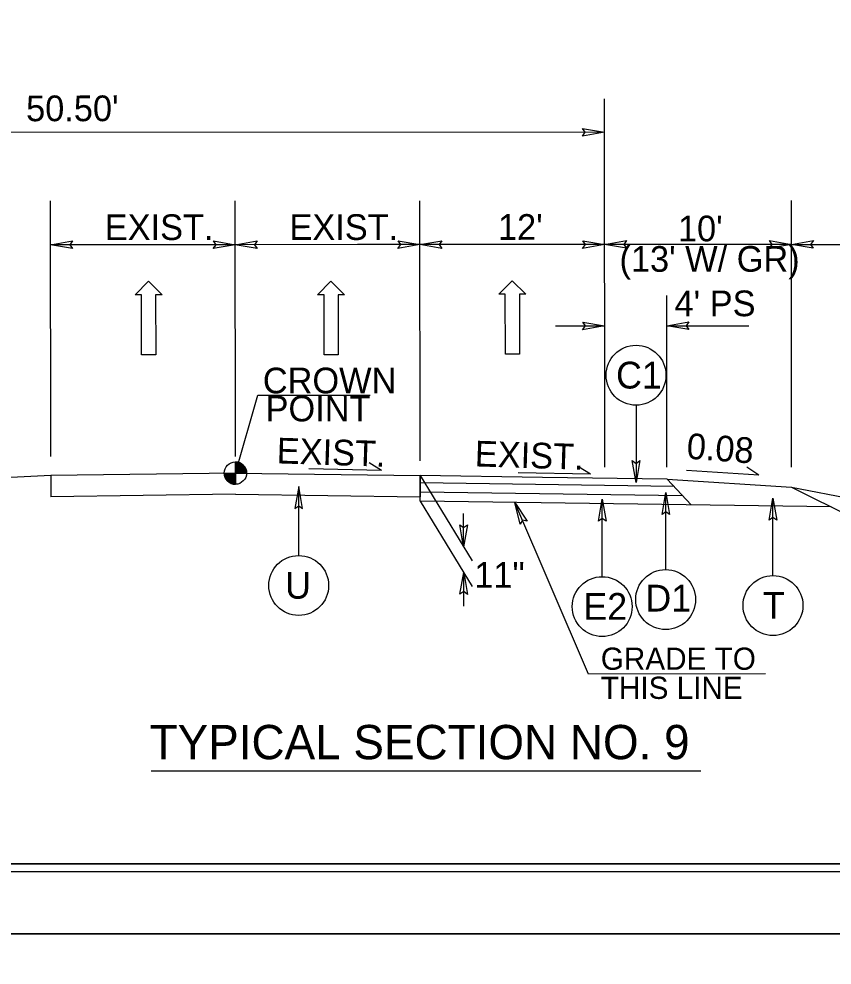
# Model space of a CAD drawing. Extents: x 2241081 to 2251104, y 658534 to 663427.
# Drawn here: x 2248414.7 to 2248675.9, y 659619.3 to 659923.1 of the extents above; entities that cross this region are included whole.
import ezdxf

# ---------------------------------------------------------------- set-up
doc = ezdxf.new("R2010")
doc.units = 0
for name, color, linetype in [('Old_Level_1', 7, 'Continuous'), ('Old_Level_2', 7, 'Continuous'), ('Old_Level_3', 7, 'Continuous'), ('Prop Dimension Text', 7, 'Continuous'), ('Prop Lane Arrow CELL', 7, 'Continuous'), ('Sheet Cutting Line CELL', 7, 'Continuous'), ('Sheet Plan CELL', 7, 'Continuous'), ('Sheet Plot Border Inside CELL', 7, 'Continuous'), ('Sheet Plot Border Outside CELL', 7, 'Continuous'), ('Typical Arrow Superelevation CELL', 7, 'Continuous'), ('Typical Berm Information CELL', 7, 'Continuous'), ('Typical Grade Point Symbol CELL', 7, 'Continuous'), ('Typical Hinge Slope Interstate CELL', 7, 'Continuous'), ('Typical ID Circle CELL', 7, 'Continuous'), ('Typical Terminator CELL', 7, 'Continuous'), ('Typical Text Grade Point CELL', 7, 'Continuous'), ('Typical Text ID Circle CELL', 7, 'Continuous'), ('Typical Text Label CELL', 7, 'Continuous')]:
    doc.layers.add(name, color=color, linetype=linetype)

msp = doc.modelspace()

# ---------------------------------------------------------------- linework, layer by layer
at = {"layer": 'Old_Level_1'}
msp.add_line((2248662.87, 659772.79), (2248771.71, 659751.84), dxfattribs=at)
at = {"layer": 'Old_Level_2'}
for p, q in [((2248424.93, 659776.46), (2248290.58, 659769.81)), ((2248484.25, 659777.28), (2248424.93, 659776.46)), ((2248424.93, 659776.46), (2248424.94, 659769.68)), ((2248484.25, 659777.28), (2248543.56, 659776.46)), ((2248582.88, 659775.91), (2248543.56, 659776.46)), ((2248543.56, 659776.46), (2248543.56, 659769.68)), ((2248543.56, 659768.24), (2248543.56, 659776.46)), ((2248622.88, 659775.36), (2248582.88, 659775.91)), ((2248625.07, 659773.01), (2248543.56, 659774.14)), ((2248622.88, 659775.36), (2248662.87, 659772.79)), ((2248622.88, 659775.36), (2248630.65, 659767.03)), ((2248484.25, 659770.5), (2248424.94, 659769.68)), ((2248484.25, 659770.5), (2248543.56, 659769.68)), ((2248627.87, 659770.01), (2248543.56, 659771.18)), ((2248675.64, 659766.41), (2248543.56, 659768.24))]:
    msp.add_line(p, q, dxfattribs=at)
at = {"layer": 'Prop Dimension Text'}
for p, q in [((2248602.87, 659779.19), (2248602.8, 659897.49)), ((2248602.81, 659886.74), (2248290.51, 659886.55)), ((2248424.93, 659782.6), (2248424.88, 659864.67)), ((2248484.24, 659782.64), (2248484.19, 659864.7)), ((2248543.56, 659781.25), (2248543.51, 659864.74)), ((2248662.87, 659779.22), (2248662.82, 659864.81)), ((2248464.2, 659850.62), (2248424.89, 659850.6)), ((2248484.2, 659850.63), (2248464.2, 659850.62)), ((2248523.51, 659850.66), (2248484.2, 659850.63)), ((2248543.51, 659850.67), (2248523.51, 659850.66)), ((2248582.83, 659850.69), (2248543.51, 659850.67)), ((2248602.83, 659850.71), (2248582.83, 659850.69)), ((2248662.83, 659850.74), (2248602.83, 659850.71)), ((2248662.83, 659850.74), (2248720.84, 659850.74)), ((2248622.87, 659779.2), (2248622.84, 659834.28)), ((2248587.11, 659824.57), (2248602.84, 659824.58)), ((2248622.84, 659824.59), (2248649.18, 659824.6)), ((2248543.56, 659776.46), (2248560.33, 659749.09)), ((2248543.56, 659768.24), (2248560.33, 659740.86)), ((2248557.56, 659753.61), (2248557.55, 659764.31)), ((2248557.57, 659734.55), (2248557.57, 659745.38)), ((2248654.49, 659712.79), (2248597.71, 659712.75))]:
    msp.add_line(p, q, dxfattribs=at)
at = {"layer": 'Prop Lane Arrow CELL'}
for p, q in [((2248452.01, 659834.53), (2248456.28, 659838.87)), ((2248456.28, 659838.87), (2248460.7, 659834.53)), ((2248510.65, 659834.53), (2248514.92, 659838.87)), ((2248514.92, 659838.87), (2248519.33, 659834.53)), ((2248568.88, 659834.72), (2248573.15, 659839.07)), ((2248573.15, 659839.07), (2248577.56, 659834.73)), ((2248454.08, 659834.53), (2248452.01, 659834.53)), ((2248454.09, 659815.23), (2248454.08, 659834.53)), ((2248460.7, 659834.53), (2248458.63, 659834.53)), ((2248458.63, 659834.53), (2248458.64, 659815.24)), ((2248512.72, 659834.53), (2248510.65, 659834.53)), ((2248512.73, 659815.23), (2248512.72, 659834.53)), ((2248519.33, 659834.53), (2248517.27, 659834.53)), ((2248517.27, 659834.53), (2248517.28, 659815.24)), ((2248570.94, 659834.73), (2248568.88, 659834.72)), ((2248570.96, 659815.43), (2248570.94, 659834.73)), ((2248577.56, 659834.73), (2248575.49, 659834.73)), ((2248575.49, 659834.73), (2248575.5, 659815.43)), ((2248458.64, 659815.24), (2248454.09, 659815.23)), ((2248517.28, 659815.24), (2248512.73, 659815.23)), ((2248575.5, 659815.43), (2248570.96, 659815.43))]:
    msp.add_line(p, q, dxfattribs=at)
at = {"layer": 'Sheet Cutting Line CELL'}
for p, q in [((2247635.51, 659629.27), (2249319.01, 659629.26)), ((2249319.01, 659629.26), (2247635.51, 659629.27))]:
    msp.add_line(p, q, dxfattribs=at)
at = {"layer": 'Sheet Plan CELL'}
for points in [[(2247801.99, 659651.78), (2247801.97, 660701.75), (2249101.96, 660701.79), (2249101.97, 660551.73), (2249302.01, 660551.71), (2249302.01, 659651.78)], [(2249302.03, 660701.78), (2247801.99, 660701.78), (2247801.99, 659651.78), (2249302.01, 659651.78)]]:
    msp.add_lwpolyline(points, close=True, dxfattribs=at)
at = {"layer": 'Sheet Plot Border Inside CELL'}
msp.add_lwpolyline([(2247648.51, 659649.27), (2249314.49, 659649.28), (2249314.51, 660704.26), (2247648.51, 660704.27)], close=True, dxfattribs=at)
at = {"layer": 'Sheet Plot Border Outside CELL'}
for points in [[(2247635.51, 659629.27), (2249319.01, 659629.26), (2249319.01, 660724.26), (2247635.51, 660724.27)], [(2247635.5, 658534.27), (2249319, 658534.26), (2249319.01, 659629.26), (2247635.51, 659629.27)]]:
    msp.add_lwpolyline(points, close=True, dxfattribs=at)
at = {"layer": 'Typical Arrow Superelevation CELL'}
for p, q in [((2248531.16, 659778.15), (2248507.85, 659778.62)), ((2248531.16, 659778.15), (2248527.24, 659780.52)), ((2248598.32, 659776.91), (2248594.4, 659779.27)), ((2248652.36, 659776.61), (2248648.55, 659779.14)), ((2248598.32, 659776.91), (2248575.02, 659777.37)), ((2248652.36, 659776.61), (2248629.1, 659778.07))]:
    msp.add_line(p, q, dxfattribs=at)
at = {"layer": 'Typical Grade Point Symbol CELL'}
for p, q in [((2248484.25, 659780.86), (2248484.25, 659777.28)), ((2248484.25, 659777.28), (2248484.25, 659780.86)), ((2248480.66, 659777.28), (2248484.25, 659777.28)), ((2248484.25, 659777.28), (2248484.25, 659773.7)), ((2248487.83, 659777.28), (2248484.25, 659777.28))]:
    msp.add_line(p, q, dxfattribs=at)
for points in [[(2248484.3, 659777.28), (2248484.3, 659780.86), (2248484.3, 659780.86)], [(2248484.37, 659777.28), (2248484.37, 659780.86)], [(2248484.44, 659777.28), (2248484.44, 659780.85)], [(2248484.52, 659777.28), (2248484.52, 659780.85)], [(2248484.59, 659777.28), (2248484.59, 659780.85)], [(2248484.66, 659777.28), (2248484.66, 659780.84)], [(2248484.73, 659777.28), (2248484.73, 659780.83)], [(2248484.8, 659777.28), (2248484.8, 659780.81)], [(2248484.87, 659777.28), (2248484.87, 659780.81)], [(2248484.95, 659777.28), (2248484.95, 659780.79)], [(2248485.02, 659777.28), (2248485.02, 659780.77)], [(2248485.09, 659777.28), (2248485.09, 659780.76)], [(2248485.16, 659777.28), (2248485.16, 659780.74)], [(2248485.23, 659777.28), (2248485.23, 659780.72)], [(2248485.3, 659777.28), (2248485.3, 659780.7)], [(2248485.38, 659777.28), (2248485.38, 659780.68)], [(2248485.45, 659777.28), (2248485.45, 659780.65)], [(2248485.52, 659777.28), (2248485.52, 659780.63)], [(2248485.59, 659777.28), (2248485.59, 659780.6)], [(2248485.66, 659777.28), (2248485.66, 659780.57)], [(2248485.73, 659777.28), (2248485.73, 659780.54)], [(2248485.8, 659777.28), (2248485.8, 659780.5)], [(2248485.88, 659777.28), (2248485.88, 659780.47)], [(2248485.95, 659777.28), (2248485.95, 659780.43)], [(2248486.02, 659777.28), (2248486.02, 659780.39)], [(2248486.09, 659777.28), (2248486.09, 659780.35)], [(2248486.16, 659777.28), (2248486.16, 659780.3)], [(2248486.23, 659777.28), (2248486.23, 659780.26)], [(2248486.31, 659777.28), (2248486.31, 659780.21)], [(2248486.38, 659777.28), (2248486.38, 659780.16)], [(2248486.45, 659777.28), (2248486.45, 659780.11)], [(2248486.52, 659777.28), (2248486.52, 659780.05)], [(2248486.59, 659777.28), (2248486.59, 659779.99)], [(2248486.66, 659777.28), (2248486.66, 659779.92)], [(2248486.74, 659777.28), (2248486.74, 659779.86)], [(2248486.81, 659777.28), (2248486.81, 659779.79)], [(2248486.88, 659777.28), (2248486.88, 659779.71)], [(2248486.95, 659777.28), (2248486.95, 659779.63)], [(2248487.02, 659777.28), (2248487.02, 659779.54)], [(2248487.09, 659777.28), (2248487.09, 659779.45)], [(2248487.17, 659777.28), (2248487.17, 659779.36)], [(2248487.24, 659777.28), (2248487.24, 659779.25)], [(2248487.31, 659777.28), (2248487.31, 659779.14)], [(2248487.38, 659777.28), (2248487.38, 659779.02)], [(2248487.45, 659777.28), (2248487.45, 659778.88)], [(2248487.52, 659777.28), (2248487.52, 659778.73)], [(2248487.6, 659777.28), (2248487.6, 659778.56)], [(2248480.7, 659776.77), (2248480.7, 659777.28)], [(2248480.78, 659776.41), (2248480.78, 659777.28)], [(2248480.85, 659776.16), (2248480.85, 659777.28)], [(2248480.92, 659775.96), (2248480.92, 659777.28)], [(2248480.99, 659775.79), (2248480.99, 659777.28)], [(2248481.06, 659775.64), (2248481.06, 659777.28)], [(2248481.13, 659775.51), (2248481.13, 659777.28)], [(2248481.21, 659775.39), (2248481.21, 659777.28)], [(2248481.28, 659775.28), (2248481.28, 659777.28)], [(2248481.35, 659775.18), (2248481.35, 659777.28)], [(2248481.42, 659775.08), (2248481.42, 659777.28)], [(2248481.49, 659775), (2248481.49, 659777.28)], [(2248481.56, 659774.91), (2248481.56, 659777.28)], [(2248481.64, 659774.83), (2248481.64, 659777.28)], [(2248481.71, 659774.76), (2248481.71, 659777.28)], [(2248481.78, 659774.69), (2248481.78, 659777.28)], [(2248481.85, 659774.62), (2248481.85, 659777.28)], [(2248481.92, 659774.56), (2248481.92, 659777.28)], [(2248481.99, 659774.5), (2248481.99, 659777.28)], [(2248482.07, 659774.44), (2248482.07, 659777.28)], [(2248482.14, 659774.39), (2248482.14, 659777.28)], [(2248482.21, 659774.34), (2248482.21, 659777.28)], [(2248482.28, 659774.29), (2248482.28, 659777.28)], [(2248482.35, 659774.24), (2248482.35, 659777.28)], [(2248482.42, 659774.2), (2248482.42, 659777.28)], [(2248482.5, 659774.16), (2248482.5, 659777.28)], [(2248482.57, 659774.12), (2248482.57, 659777.28)], [(2248482.64, 659774.08), (2248482.64, 659777.28)], [(2248482.71, 659774.05), (2248482.71, 659777.28)], [(2248482.78, 659774.02), (2248482.78, 659777.28)], [(2248482.85, 659773.99), (2248482.85, 659777.28)], [(2248482.92, 659773.95), (2248482.92, 659777.28)], [(2248483, 659773.92), (2248483, 659777.28)], [(2248483.07, 659773.9), (2248483.07, 659777.28)], [(2248483.14, 659773.88), (2248483.14, 659777.28)], [(2248483.21, 659773.85), (2248483.21, 659777.28)], [(2248483.28, 659773.84), (2248483.28, 659777.28)], [(2248483.35, 659773.81), (2248483.35, 659777.28)], [(2248483.43, 659773.8), (2248483.43, 659777.28)], [(2248483.5, 659773.78), (2248483.5, 659777.28)], [(2248483.57, 659773.76), (2248483.57, 659777.28)], [(2248483.64, 659773.75), (2248483.64, 659777.28)], [(2248483.71, 659773.74), (2248483.71, 659777.28)], [(2248483.78, 659773.73), (2248483.78, 659777.28)], [(2248483.86, 659773.72), (2248483.86, 659777.28)], [(2248483.93, 659773.72), (2248483.93, 659777.28)], [(2248484, 659773.71), (2248484, 659777.28)], [(2248484.07, 659773.71), (2248484.07, 659777.28)], [(2248484.14, 659773.7), (2248484.14, 659777.28)], [(2248484.21, 659773.7), (2248484.21, 659773.7), (2248484.21, 659777.28)], [(2248487.67, 659777.28), (2248487.67, 659778.35)], [(2248487.74, 659777.28), (2248487.74, 659778.09)], [(2248487.81, 659777.28), (2248487.81, 659777.67)]]:
    msp.add_lwpolyline(points, dxfattribs=at)
msp.add_circle((2248484.25, 659777.28), 3.58, dxfattribs=at)
for start, end in [(359.9905, 89.9905), (179.9905, 269.9905)]:
    msp.add_arc((2248484.25, 659777.28), 3.58, start, end, dxfattribs=at)
at = {"layer": 'Typical Hinge Slope Interstate CELL'}
msp.add_line((2248662.87, 659772.79), (2248771.75, 659718.35), dxfattribs=at)
at = {"layer": 'Typical ID Circle CELL'}
for p, q in [((2248612.93, 659799.1), (2248612.93, 659774.24)), ((2248504.58, 659750.79), (2248504.58, 659772.94)), ((2248622.48, 659746.28), (2248622.48, 659771.05)), ((2248597.71, 659712.75), (2248574.03, 659767.81)), ((2248602.06, 659744), (2248602.06, 659768.86)), ((2248656.92, 659744.36), (2248656.92, 659769.21))]:
    msp.add_line(p, q, dxfattribs=at)
for centre in [(2248612.93, 659808.71), (2248504.57, 659741.18), (2248622.44, 659736.66), (2248602.06, 659734.39), (2248656.92, 659734.74)]:
    msp.add_circle(centre, 9.62, dxfattribs=at)
at = {"layer": 'Typical Terminator CELL'}
for points in [[(2248595.77, 659887.95), (2248602.81, 659886.74), (2248595.74, 659885.49), (2248596.63, 659886.74)], [(2248431.92, 659849.39), (2248424.89, 659850.6), (2248431.96, 659851.85), (2248431.06, 659850.6)], [(2248477.17, 659851.84), (2248484.2, 659850.63), (2248477.13, 659849.38), (2248478.03, 659850.63)], [(2248491.23, 659849.43), (2248484.2, 659850.63), (2248491.27, 659851.89), (2248490.37, 659850.64)], [(2248536.48, 659851.88), (2248543.51, 659850.67), (2248536.45, 659849.41), (2248537.34, 659850.67)], [(2248550.54, 659849.46), (2248543.51, 659850.67), (2248550.58, 659851.92), (2248549.68, 659850.67)], [(2248595.8, 659851.91), (2248602.83, 659850.71), (2248595.76, 659849.45), (2248596.66, 659850.7)], [(2248609.86, 659849.5), (2248602.83, 659850.71), (2248609.9, 659851.96), (2248609, 659850.71)], [(2248655.8, 659851.95), (2248662.83, 659850.74), (2248655.76, 659849.49), (2248656.66, 659850.74)], [(2248669.86, 659849.53), (2248662.83, 659850.74), (2248669.9, 659851.99), (2248669, 659850.74)], [(2248595.81, 659825.78), (2248602.84, 659824.58), (2248595.77, 659823.32), (2248596.67, 659824.57)], [(2248629.87, 659823.38), (2248622.84, 659824.59), (2248629.91, 659825.84), (2248629.01, 659824.59)], [(2248614.14, 659781.27), (2248612.93, 659774.24), (2248611.68, 659781.31), (2248612.93, 659780.41)], [(2248505.79, 659765.91), (2248504.58, 659772.94), (2248503.33, 659765.87), (2248504.58, 659766.76)], [(2248621.27, 659764.02), (2248622.48, 659771.05), (2248623.73, 659763.98), (2248622.48, 659764.88)], [(2248575.7, 659760.88), (2248574.03, 659767.81), (2248577.98, 659761.81), (2248576.47, 659762.14)], [(2248600.85, 659761.83), (2248602.06, 659768.86), (2248603.31, 659761.79), (2248602.06, 659762.69)], [(2248655.71, 659762.18), (2248656.92, 659769.21), (2248658.17, 659762.14), (2248656.92, 659763.04)], [(2248558.76, 659760.65), (2248557.56, 659753.61), (2248556.3, 659760.68), (2248557.55, 659759.79)], [(2248556.36, 659738.35), (2248557.57, 659745.38), (2248558.82, 659738.31), (2248557.57, 659739.21)]]:
    msp.add_lwpolyline(points, close=True, dxfattribs=at)
at = {"layer": 'Typical Text Grade Point CELL'}
for p, q in [((2248484.25, 659777.28), (2248491.43, 659802.26)), ((2248491.43, 659802.26), (2248527.56, 659802.29))]:
    msp.add_line(p, q, dxfattribs=at)
at = {"layer": 'Typical Text Label CELL'}
msp.add_line((2248457.21, 659681.69), (2248633.69, 659681.69), dxfattribs=at)

# ---------------------------------------------------------------- texts
at = {"layer": 'Old_Level_3'}
for s, p in [('GRADE TO', (2248601.61, 659714.1)), ('THIS LINE', (2248601.61, 659704.75))]:
    msp.add_text(s, height=7.131, rotation=359.9999, dxfattribs=at).set_placement(p)
at = {"layer": 'Prop Dimension Text'}
for s, p in [("50.50'", (2248417.01, 659890.29)), ('EXIST.', (2248442.28, 659852.12)), ('EXIST.', (2248501.6, 659852.15)), ("12'", (2248568.58, 659852.19)), ("10'", (2248626.39, 659851.71)), ("(13' W/ GR)", (2248607.61, 659841.92)), ("4' PS", (2248625.29, 659827.65)), ('11"', (2248560.98, 659740.45))]:
    msp.add_text(s, height=8.25, rotation=0.0349, dxfattribs=at).set_placement(p)
at = {"layer": 'Typical Berm Information CELL'}
for s, rotation, p in [('EXIST.', 358.1916, (2248497.42, 659780.41)), ('0.08', 355.7379, (2248628.98, 659781.93)), ('EXIST.', 358.1916, (2248561.05, 659779.44))]:
    msp.add_text(s, height=8.25, rotation=rotation, dxfattribs=at).set_placement(p)
at = {"layer": 'Typical Text Grade Point CELL'}
for s, p in [('CROWN', (2248493.05, 659802.88)), ('POINT', (2248493.93, 659793.88))]:
    msp.add_text(s, height=8.25, rotation=0.0349, dxfattribs=at).set_placement(p)
at = {"layer": 'Typical Text ID Circle CELL'}
for s, height, p in [('C1', 8.608, (2248606.51, 659804.44)), ('U', 8.61, (2248500.2, 659736.94)), ('D1', 8.608, (2248615.93, 659732.82)), ('T', 8.61, (2248653.67, 659730.51)), ('E2', 8.608, (2248596, 659730.15))]:
    msp.add_text(s, height=height, rotation=359.9999, dxfattribs=at).set_placement(p)
at = {"layer": 'Typical Text Label CELL'}
msp.add_text('TYPICAL SECTION NO. 9', height=11.0106, dxfattribs=at).set_placement((2248456.68, 659685.38))

doc.saveas('drawing.dxf')
